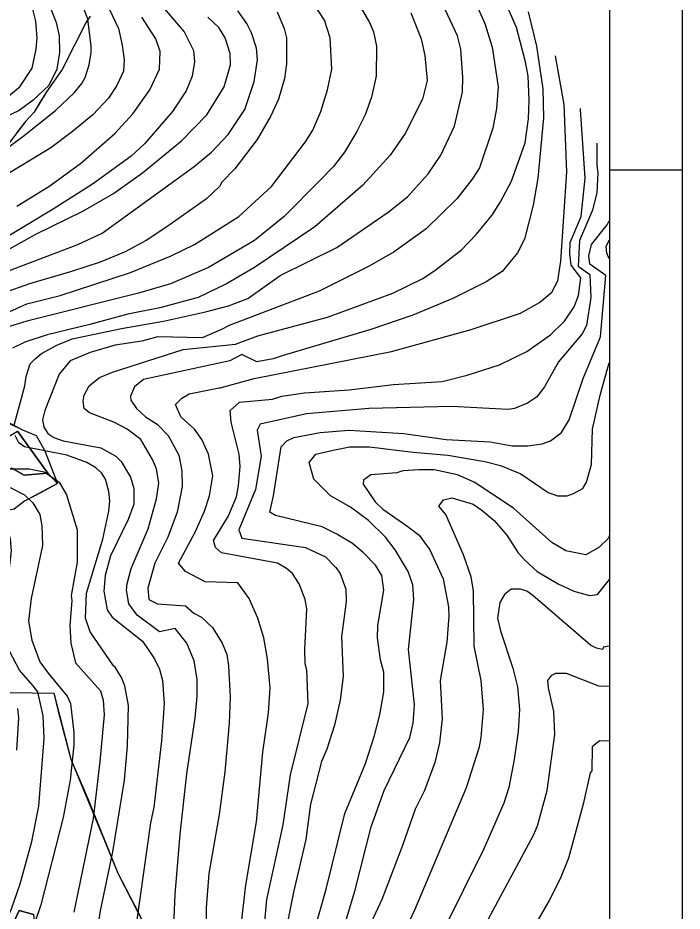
# Model space of a CAD drawing. Extents: x -510989 to -501240, y -1184665 to -1176089.
# Drawn here: x -501880 to -501240, y -1183074 to -1182214 of the extents above; entities that cross this region are included whole.
import ezdxf

# ---------------------------------------------------------------- set-up
doc = ezdxf.new("R2010")
doc.units = 0
for name, color, linetype in [('lesni_pozemek', 7, 'Continuous'), ('orna_puda', 7, 'Continuous'), ('popis', 7, 'Continuous'), ('rozpiska', 7, 'Continuous'), ('STAV_zaplavove_uzemi', 7, 'Continuous'), ('vrstevnice_01', 7, 'Continuous'), ('vrstevnice_02', 7, 'Continuous')]:
    doc.layers.add(name, color=color, linetype=linetype)

msp = doc.modelspace()

# ---------------------------------------------------------------- linework, layer by layer
at = {"layer": 'lesni_pozemek'}
for points in [[(-501810.29, -1182212.17), (-501814.13, -1182217.72), (-501836.95, -1182263.34), (-501852.29, -1182284.81), (-501864.11, -1182304.48), (-501872.47, -1182313.47), (-501888.75, -1182334.95)], [(-501888.1, -1182603.83), (-501875.4, -1182610.6), (-501862.08, -1182616.06), (-501854, -1182630.06), (-501841.66, -1182662.37), (-501850.88, -1182652.25), (-501880, -1182611.79)], [(-501908.22, -1182863.36), (-501845.07, -1182864.18), (-501840.99, -1182881.69), (-501828.75, -1182927.89), (-501812.19, -1182966.66), (-501783.55, -1183037.66), (-501751.63, -1183099.46)], [(-501864.77, -1183077.37), (-501878.63, -1183073.61), (-501883.32, -1183083.77)]]:
    msp.add_lwpolyline(points, dxfattribs=at)
for points in [[(-501898.86, -1182622.85), (-501880, -1182611.79), (-501850.88, -1182652.25), (-501873.74, -1182654.13), (-501885.41, -1182647.45), (-501895.71, -1182653.35), (-501919.28, -1182658.97), (-501940.82, -1182668.46), (-501942.93, -1182664.17), (-501956.88, -1182635.78), (-501927.34, -1182625.09)], [(-501895.71, -1182653.35), (-501885.41, -1182647.45), (-501873.74, -1182654.13), (-501850.88, -1182652.25), (-501841.66, -1182662.37), (-501873.23, -1182679.15), (-501883.43, -1182686.9), (-501927.62, -1182695.32), (-501940.82, -1182668.46), (-501919.28, -1182658.97)]]:
    msp.add_lwpolyline(points, close=True, dxfattribs=at)
at = {"layer": 'orna_puda'}
msp.add_lwpolyline([(-501864.77, -1183077.37), (-501863.8, -1183086.72), (-501871.15, -1183122.57), (-501876.22, -1183154.15), (-501880.72, -1183192.62), (-501883.48, -1183206.51), (-501894.31, -1183245.56), (-501908.55, -1183277.79), (-501921.04, -1183303.18), (-501926.52, -1183312.48), (-501942.3, -1183332.24), (-501958.27, -1183326.06), (-501937.55, -1183292.58), (-501926.59, -1183271.34), (-501917.05, -1183242.02), (-501907.67, -1183208.78), (-501899.03, -1183167.53), (-501892.93, -1183122.67), (-501883.32, -1183083.77), (-501878.63, -1183073.61)], close=True, dxfattribs=at)
at = {"layer": 'popis'}
for points in [[(-501810.29, -1182212.17), (-501814.13, -1182217.72), (-501836.95, -1182263.34), (-501852.29, -1182284.81), (-501858.2, -1182294.65), (-501864.11, -1182304.48), (-501872.47, -1182313.47), (-501880.61, -1182324.21)], [(-501887.22, -1182604.73), (-501875.4, -1182610.6), (-501862.08, -1182616.06), (-501854, -1182630.06), (-501841.66, -1182662.37), (-501857.45, -1182670.76), (-501873.23, -1182679.15), (-501883.43, -1182686.9)], [(-501908.22, -1182863.36), (-501845.07, -1182864.18), (-501828.75, -1182927.89), (-501797.87, -1183002.16), (-501783.55, -1183037.66), (-501767.59, -1183068.56), (-501751.63, -1183099.46)]]:
    msp.add_lwpolyline(points, dxfattribs=at)
at = {"layer": 'rozpiska'}
msp.add_line((-501310.19, -1182360), (-501240.19, -1182360), dxfattribs=at)
for points in [[(-501240.19, -1178160), (-501240.19, -1184460), (-507180.19, -1184460), (-507180.19, -1178160)], [(-507110.19, -1184390), (-507110.19, -1178230), (-501310.19, -1178230), (-501310.19, -1184390)]]:
    msp.add_lwpolyline(points, close=True, dxfattribs=at)
at = {"layer": 'STAV_zaplavove_uzemi'}
msp.add_spline([(-502765.18, -1180820.83), (-502819.12, -1180854.68), (-502855.09, -1180856.79), (-502878.36, -1180851.5), (-502911.15, -1180848.33), (-502954.52, -1180870.54), (-502984.14, -1180869.48), (-503005.29, -1180861.02), (-503048.66, -1180872.66), (-503074.04, -1180895.93), (-503100.49, -1180910.74), (-503124.82, -1180934.01), (-503148.09, -1180961.51), (-503167.13, -1180991.13), (-503214.18, -1181039.04), (-503223.14, -1181058.24), (-503224.42, -1181086.39), (-503233.38, -1181129.91), (-503224.42, -1181152.95), (-503210.34, -1181174.71), (-503189.86, -1181187.51), (-503177.06, -1181216.94), (-503187.3, -1181265.58), (-503182.09, -1181326.92), (-503202.22, -1181367.18), (-503223.9, -1181396.6), (-503227, -1181422.93), (-503244.04, -1181475.59), (-503248.68, -1181509.66), (-503278.16, -1181558.16), (-503308.83, -1181601.52), (-503351.14, -1181645.95), (-503365.95, -1181659.7), (-503395.57, -1181685.09), (-503411.43, -1181722.11), (-503422.01, -1181739.03), (-503437.88, -1181747.49), (-503460.09, -1181743.26), (-503481.25, -1181748.55), (-503492.88, -1181761.25), (-503472.79, -1181803.56), (-503443.17, -1181840.58), (-503413.55, -1181857.5), (-503278.84, -1181941.97), (-503242.23, -1181977.17), (-503180.29, -1182027.85), (-503125.38, -1182098.25), (-503088.78, -1182167.23), (-503075.54, -1182217), (-503114.26, -1182162.8), (-503152.97, -1182091.56), (-503197.89, -1182048.2), (-503210.28, -1182032.71), (-503231.96, -1182021.87), (-503259.83, -1182017.22), (-503266.03, -1182021.87), (-503224.21, -1182048.2), (-503199.43, -1182076.07), (-503157.62, -1182114.79), (-503135.94, -1182159.7), (-503118.9, -1182207.71), (-503111.16, -1182251.07), (-503108.24, -1182409.43), (-503115.92, -1182478.55), (-503128.72, -1182603.98), (-503131.28, -1182696.13), (-503104.4, -1182780.6), (-503071.45, -1182869.91), (-503052.71, -1182886.94), (-502977.76, -1182944.86), (-502838.07, -1183047.07), (-502664.31, -1183174.84), (-502563.8, -1183270.24), (-502485.44, -1183353.71), (-502446.26, -1183432.07), (-502383.48, -1183571.46), (-502315.46, -1183658.04), (-502253.62, -1183724), (-502158.8, -1183808.51), (-502045.43, -1183923.94), (-501930, -1184016.7), (-501793.89, -1184089.91), (-501746.5, -1184127.32), (-501709.09, -1184197.15)], degree=3, dxfattribs=at)
at = {"layer": 'vrstevnice_01'}
for points in [[(-501852.31, -1182194), (-501842.91, -1182218), (-501840.09, -1182231), (-501839.81, -1182247), (-501842.09, -1182263), (-501849.91, -1182279), (-501865.09, -1182293), (-501878.59, -1182303), (-501906.41, -1182316), (-501928, -1182328), (-501939.91, -1182338), (-501959, -1182359), (-501982.5, -1182389), (-502000.69, -1182408), (-502023.91, -1182425), (-502058.31, -1182458), (-502065.81, -1182471), (-502070.69, -1182488), (-502072.69, -1182525), (-502076.8, -1182546.93)], [(-501750.41, -1182191), (-501719.5, -1182227), (-501710.5, -1182245), (-501709.59, -1182256), (-501711.91, -1182270), (-501717.81, -1182284), (-501730.81, -1182304), (-501757.81, -1182335), (-501770.69, -1182347), (-501807.81, -1182374), (-501845.91, -1182398), (-501929.19, -1182448)], [(-501794.69, -1182199), (-501783, -1182224), (-501779.19, -1182240), (-501777.31, -1182254), (-501778.19, -1182265), (-501784.41, -1182279), (-501792.41, -1182291), (-501807.5, -1182307), (-501827.19, -1182323), (-501848, -1182339), (-501898, -1182369)], [(-501891.09, -1182498), (-501871.19, -1182489), (-501839.09, -1182481), (-501771.41, -1182459), (-501732.09, -1182443), (-501709.81, -1182432), (-501666.91, -1182405), (-501635.69, -1182376), (-501602.91, -1182333), (-501595.91, -1182322), (-501588.09, -1182304), (-501581.59, -1182283), (-501577.41, -1182263), (-501579.19, -1182233), (-501584.41, -1182216), (-501594.19, -1182201)], [(-501436.91, -1182204), (-501430, -1182219), (-501423, -1182242), (-501417.19, -1182280), (-501418.91, -1182301), (-501422.5, -1182320), (-501435.31, -1182358), (-501442.31, -1182369), (-501457.09, -1182388), (-501486.59, -1182417), (-501517.59, -1182439), (-501541.41, -1182453), (-501589.81, -1182477), (-501676.31, -1182510), (-501683.69, -1182514), (-501702.19, -1182522), (-501745.31, -1182521), (-501760.41, -1182525), (-501786.09, -1182529), (-501810.09, -1182536), (-501829.5, -1182544), (-501840, -1182557), (-501853.81, -1182592), (-501856.09, -1182601), (-501854.59, -1182608), (-501850.81, -1182614), (-501845, -1182618), (-501836.09, -1182621), (-501800, -1182628), (-501785.31, -1182636), (-501780.31, -1182641), (-501771.31, -1182656), (-501768, -1182667), (-501768.19, -1182682), (-501773.5, -1182697), (-501790.59, -1182732), (-501795.69, -1182751), (-501797, -1182766), (-501793.81, -1182784), (-501789.09, -1182791), (-501759.91, -1182814), (-501748.19, -1182831), (-501743.31, -1182841), (-501740.5, -1182852), (-501739, -1182874), (-501741.41, -1182910), (-501748.91, -1182974), (-501751.91, -1182989), (-501771.69, -1183128)], [(-501982.81, -1182611), (-501983.09, -1182595), (-501981.19, -1182560), (-501973.59, -1182529), (-501964, -1182512), (-501945.5, -1182492), (-501914.41, -1182470), (-501890.31, -1182458), (-501821.91, -1182432), (-501798.69, -1182421), (-501709.91, -1182357), (-501693.31, -1182343), (-501677.19, -1182326), (-501661.09, -1182302), (-501652.19, -1182275), (-501649, -1182254), (-501649.91, -1182243), (-501654.81, -1182228), (-501659.41, -1182219), (-501667.81, -1182207)], [(-501501.31, -1182209), (-501491.31, -1182234), (-501487.91, -1182250), (-501485.81, -1182274), (-501490.09, -1182292), (-501506.81, -1182325), (-501521.31, -1182346), (-501547.69, -1182375), (-501593.81, -1182415), (-501651.81, -1182454), (-501678.81, -1182470), (-501706.19, -1182483), (-501743.09, -1182493), (-501774, -1182499), (-501810.41, -1182509), (-501851.69, -1182519), (-501872.91, -1182526), (-501884.81, -1182532)], [(-501388.5, -1182208), (-501380.5, -1182241), (-501374.31, -1182282), (-501373.5, -1182310), (-501379.19, -1182368), (-501383.69, -1182394), (-501391.91, -1182427), (-501398.69, -1182440), (-501413.59, -1182458), (-501429, -1182468), (-501461, -1182484), (-501499.31, -1182500), (-501540, -1182514), (-501624.31, -1182539), (-501633.81, -1182542), (-501649.81, -1182545), (-501664, -1182538), (-501675.59, -1182544), (-501758.81, -1182562), (-501767.59, -1182569), (-501771.31, -1182578), (-501770.91, -1182582), (-501765.41, -1182590), (-501756.91, -1182598), (-501745.59, -1182605), (-501735.09, -1182616), (-501724.91, -1182635), (-501722, -1182650), (-501721.41, -1182665), (-501726.5, -1182690), (-501735.5, -1182714), (-501747.81, -1182739), (-501754.59, -1182763), (-501753.69, -1182774), (-501745.31, -1182778), (-501718.41, -1182780), (-501710.19, -1182787), (-501702.81, -1182791), (-501692.31, -1182801), (-501683.19, -1182816), (-501678.5, -1182827), (-501676.81, -1182838), (-501675.31, -1182868), (-501676.31, -1182893), (-501680.59, -1182940), (-501685.81, -1182981), (-501695.81, -1183038), (-501698.5, -1183071), (-501698.5, -1183086)], [(-501603.19, -1182836), (-501603.41, -1182822), (-501601.41, -1182783), (-501603, -1182774), (-501608.81, -1182759), (-501615.41, -1182749), (-501621.09, -1182744), (-501629.81, -1182739), (-501683.59, -1182729), (-501689.5, -1182724), (-501691.31, -1182717), (-501677.19, -1182694), (-501669.19, -1182675), (-501667.19, -1182664), (-501665.69, -1182646), (-501666.69, -1182634), (-501674.31, -1182603), (-501675.31, -1182592), (-501666.5, -1182584), (-501634.69, -1182581), (-501625.59, -1182578), (-501603.69, -1182575), (-501560.81, -1182572), (-501518, -1182567), (-501471.31, -1182564), (-501447.31, -1182558), (-501416.09, -1182548), (-501389.69, -1182535), (-501366.81, -1182519), (-501353.5, -1182506), (-501344.19, -1182492), (-501339.81, -1182481), (-501337.81, -1182464), (-501347, -1182452), (-501348.41, -1182441), (-501348.09, -1182430), (-501337.31, -1182405), (-501333.5, -1182368), (-501338, -1182302), (-501338.14, -1182300.95)], [(-501602.59, -1183122), (-501583, -1183053), (-501564.91, -1182980), (-501545.09, -1182932), (-501536.31, -1182905), (-501531.31, -1182885), (-501527.5, -1182863), (-501527.5, -1182844), (-501530.59, -1182832), (-501533.41, -1182811), (-501533.09, -1182799), (-501527.41, -1182765), (-501529.41, -1182751), (-501535.31, -1182741), (-501546.91, -1182729), (-501557.5, -1182720), (-501572.69, -1182711), (-501586.69, -1182704), (-501631.81, -1182693), (-501637.31, -1182690), (-501633.59, -1182674), (-501626.31, -1182627), (-501620.69, -1182621), (-501614.09, -1182618), (-501588.81, -1182613), (-501561.19, -1182611), (-501508.09, -1182614), (-501467.41, -1182620), (-501425, -1182622), (-501403.91, -1182626), (-501388.69, -1182626), (-501374.81, -1182624), (-501367, -1182621), (-501356.41, -1182613), (-501348.91, -1182601), (-501335.41, -1182561), (-501318.69, -1182521), (-501313.5, -1182462), (-501329.19, -1182451), (-501330, -1182443), (-501327.31, -1182432), (-501312.31, -1182413), (-501310.29, -1182409.21)], [(-501893.59, -1182648), (-501868.81, -1182648), (-501854.31, -1182651), (-501840.09, -1182661), (-501833, -1182673), (-501822.81, -1182707), (-501822.59, -1182738), (-501828.31, -1182770), (-501827.69, -1182775), (-501829.59, -1182799), (-501828.81, -1182816), (-501824.31, -1182835), (-501800.31, -1182862), (-501797.69, -1182871), (-501796.81, -1182885), (-501800.69, -1182930), (-501807.41, -1182985), (-501825.91, -1183075)], [(-501310.27, -1182711.95), (-501311, -1182715), (-501320.5, -1182724), (-501332.81, -1182731), (-501352.31, -1182727), (-501365.69, -1182719), (-501402.69, -1182686), (-501440.5, -1182661), (-501456.31, -1182654), (-501479, -1182649), (-501493.69, -1182649), (-501509.09, -1182650), (-501514.81, -1182652), (-501540, -1182654), (-501547.09, -1182659), (-501547.41, -1182663), (-501535.81, -1182680), (-501528.41, -1182687), (-501505.19, -1182703), (-501493.31, -1182712), (-501483, -1182726), (-501470.19, -1182754), (-501465.19, -1182781), (-501464.69, -1182790), (-501466.69, -1182815), (-501473.19, -1182852), (-501471.09, -1182889), (-501473.69, -1182912), (-501478.31, -1182931), (-501488.31, -1182958), (-501497.31, -1182976), (-501509.31, -1183011), (-501529.41, -1183063), (-501543.69, -1183094)], [(-501903.31, -1183111), (-501886, -1183072), (-501877.59, -1183048), (-501866.19, -1183007), (-501859.59, -1182973), (-501854.5, -1182908), (-501855.41, -1182886), (-501860.5, -1182863), (-501864.91, -1182857), (-501878.19, -1182842), (-501891.31, -1182817), (-501895.59, -1182799), (-501893.09, -1182771), (-501888.31, -1182750), (-501885.91, -1182727), (-501886.81, -1182716), (-501890.19, -1182704), (-501896.81, -1182692), (-501908.31, -1182681)], [(-501310.27, -1182818.97), (-501310.31, -1182819), (-501315.81, -1182820), (-501316.91, -1182822), (-501322.69, -1182821), (-501328.5, -1182818), (-501384, -1182770), (-501389.81, -1182766), (-501395.69, -1182764), (-501404.91, -1182764), (-501411.09, -1182769), (-501415.81, -1182777), (-501418.09, -1182792), (-501415.09, -1182804), (-501403.09, -1182840), (-501398.59, -1182858), (-501396.81, -1182880), (-501398.09, -1182901), (-501401.81, -1182928), (-501407.09, -1182955), (-501411.81, -1182970), (-501431, -1183014), (-501470.19, -1183093)], [(-501650.41, -1183176), (-501640.19, -1183063), (-501624.41, -1182991), (-501617.19, -1182943), (-501600.31, -1182874), (-501601.59, -1182842), (-501603.19, -1182836)], [(-501310.26, -1182910.51), (-501319.69, -1182910), (-501326.69, -1182916), (-501327, -1182939), (-501328.81, -1182941), (-501335.5, -1182971), (-501349.5, -1183023), (-501357.69, -1183043), (-501368.19, -1183064), (-501408.59, -1183134)]]:
    msp.add_lwpolyline(points, dxfattribs=at)
at = {"layer": 'vrstevnice_02'}
msp.add_line((-501372, -1182491), (-501372, -1182491), dxfattribs=at)
for points in [[(-501730.31, -1183103), (-501728.41, -1183058), (-501723.41, -1183000), (-501716.91, -1182942), (-501708.91, -1182888), (-501707.19, -1182867), (-501707.19, -1182851), (-501710, -1182833), (-501717.19, -1182816), (-501728.41, -1182802), (-501743.31, -1182805), (-501764.81, -1182789), (-501772.81, -1182778), (-501775, -1182765), (-501774.5, -1182759), (-501770.81, -1182744), (-501754.41, -1182706), (-501746.19, -1182677), (-501744.09, -1182662), (-501746.41, -1182648), (-501750.19, -1182639), (-501761.31, -1182620), (-501774.41, -1182610), (-501787.41, -1182603), (-501810.81, -1182594), (-501815.81, -1182590), (-501817, -1182583), (-501816, -1182577), (-501811.09, -1182568), (-501801.19, -1182560), (-501788.5, -1182555), (-501720.69, -1182533), (-501670.19, -1182528), (-501648.69, -1182520), (-501581.5, -1182502), (-501518.69, -1182479), (-501490.5, -1182465), (-501478.31, -1182457), (-501452.69, -1182437), (-501438.31, -1182422), (-501423.31, -1182404), (-501415.19, -1182391), (-501404.41, -1182371), (-501391.31, -1182334), (-501388, -1182311), (-501387.31, -1182293), (-501388.31, -1182270), (-501390.91, -1182256), (-501399.81, -1182223), (-501415.81, -1182186)], [(-501555.59, -1182193), (-501541.09, -1182218), (-501537.31, -1182227), (-501534.41, -1182241), (-501534.81, -1182270), (-501539.41, -1182290), (-501545.41, -1182307), (-501553.31, -1182323), (-501565.31, -1182343), (-501575.91, -1182357), (-501588.59, -1182370), (-501623.31, -1182405), (-501652, -1182428), (-501696.09, -1182454), (-501732.81, -1182470), (-501763.59, -1182479), (-501871.09, -1182506), (-501887.81, -1182511)], [(-501883.41, -1182606), (-501873.19, -1182568), (-501871.91, -1182559), (-501867.91, -1182547), (-501863.09, -1182542), (-501857.09, -1182537), (-501842.31, -1182529), (-501827.59, -1182523), (-501780, -1182513), (-501739.69, -1182506), (-501699.19, -1182497), (-501676.91, -1182491), (-501658.41, -1182484), (-501627.19, -1182462), (-501572.59, -1182435), (-501523.09, -1182401), (-501504.59, -1182386), (-501484.81, -1182364), (-501472.59, -1182346), (-501459.5, -1182318), (-501451.69, -1182285), (-501451.19, -1182271), (-501453.41, -1182244), (-501456.5, -1182231), (-501473, -1182195)], [(-501867.31, -1182199), (-501862.69, -1182217), (-501861.41, -1182233), (-501862.31, -1182244), (-501866.31, -1182262), (-501878.69, -1182281), (-501899.31, -1182298)], [(-501811, -1182259), (-501809.31, -1182247), (-501809.31, -1182241), (-501812.41, -1182215), (-501817.41, -1182201)], [(-501944.5, -1182477), (-501916.41, -1182455), (-501892.81, -1182439), (-501862.31, -1182422), (-501817.31, -1182400), (-501787.59, -1182383), (-501759.81, -1182363), (-501722.19, -1182332), (-501697.81, -1182307), (-501681, -1182280), (-501675, -1182259), (-501675.19, -1182248), (-501680, -1182233), (-501686.31, -1182223), (-501696.81, -1182213)], [(-501630.19, -1182208), (-501623.31, -1182224), (-501621.09, -1182233), (-501621.09, -1182258), (-501623, -1182272), (-501628.91, -1182292), (-501636.31, -1182308), (-501649.31, -1182331), (-501670.91, -1182359), (-501683.41, -1182372), (-501685.69, -1182376), (-501698.09, -1182388), (-501736.19, -1182415), (-501756.09, -1182428), (-501776.5, -1182439), (-501800.59, -1182449), (-501828.09, -1182458), (-501868.41, -1182470), (-501894, -1182479)], [(-501743.5, -1182263), (-501742.59, -1182246), (-501747, -1182234), (-501760.5, -1182213)], [(-501728, -1182586), (-501722, -1182580), (-501714.81, -1182576), (-501686.09, -1182570), (-501685, -1182570), (-501652.09, -1182561), (-501519.91, -1182535), (-501443.19, -1182514), (-501395.69, -1182498), (-501377.5, -1182488), (-501365.5, -1182478), (-501359.91, -1182467), (-501356.81, -1182448), (-501351.31, -1182362), (-501353.81, -1182297), (-501362.11, -1182250.12)], [(-501921.31, -1182362), (-501874.81, -1182328), (-501843.59, -1182303), (-501825.69, -1182286), (-501818.31, -1182277), (-501815, -1182271), (-501811, -1182259)], [(-501880.59, -1182395), (-501849.81, -1182376), (-501819.31, -1182354), (-501786.41, -1182325), (-501769.19, -1182306), (-501752.81, -1182283), (-501743.5, -1182263)], [(-501322.35, -1182334.43), (-501322.41, -1182356), (-501321.41, -1182363), (-501322.31, -1182382), (-501326.41, -1182399), (-501338.91, -1182428), (-501340.41, -1182453), (-501329, -1182461), (-501328.09, -1182483), (-501332.19, -1182510), (-501336.59, -1182518), (-501359.19, -1182545), (-501372.69, -1182569), (-501380.31, -1182579), (-501388.91, -1182585), (-501401.5, -1182590), (-501407.69, -1182591), (-501462.31, -1182588), (-501541.69, -1182590), (-501601.91, -1182595), (-501646.5, -1182605), (-501649.31, -1182611), (-501645.59, -1182636), (-501651.09, -1182668), (-501667.09, -1182707), (-501664.19, -1182715), (-501602.81, -1182724), (-501583.41, -1182733), (-501573.5, -1182743), (-501569.41, -1182749), (-501564.09, -1182764), (-501563.81, -1182776), (-501568.09, -1182810), (-501566.41, -1182848), (-501569.5, -1182871), (-501574.81, -1182895)], [(-501310.29, -1182427.68), (-501313.5, -1182434), (-501313, -1182440), (-501311.5, -1182444), (-501310.28, -1182445.44)], [(-501499.19, -1182632), (-501465.91, -1182635), (-501430, -1182641), (-501415.09, -1182645), (-501395.59, -1182653), (-501369.31, -1182671), (-501360.09, -1182674), (-501351, -1182674), (-501344.81, -1182672), (-501335.91, -1182667), (-501332.19, -1182661), (-501327.31, -1182644), (-501326.41, -1182610), (-501319.19, -1182577), (-501310.28, -1182545.91)], [(-501679.81, -1183218), (-501660.31, -1183049), (-501650, -1182988), (-501644, -1182921), (-501638.31, -1182883), (-501636.91, -1182859), (-501639.31, -1182831), (-501643, -1182811), (-501648.69, -1182792), (-501657, -1182773), (-501667.81, -1182758), (-501699.31, -1182757), (-501718.31, -1182747), (-501725.09, -1182739), (-501708.91, -1182709), (-501700.19, -1182689), (-501695.19, -1182674), (-501692, -1182655), (-501696.09, -1182634), (-501702.5, -1182620), (-501709.81, -1182610), (-501722.81, -1182598), (-501728, -1182586)], [(-501791.31, -1182679), (-501792.19, -1182670), (-501795.41, -1182658), (-501799.31, -1182652), (-501804.69, -1182647), (-501813.41, -1182642), (-501832.69, -1182635), (-501873.41, -1182627), (-501878.91, -1182623), (-501882.19, -1182616)], [(-501579.31, -1183135), (-501555.31, -1183055), (-501539.69, -1182993), (-501527.19, -1182958), (-501502.41, -1182907), (-501499, -1182893), (-501498, -1182875), (-501503.5, -1182822), (-501498.41, -1182774), (-501499.59, -1182760), (-501503.91, -1182747), (-501516.5, -1182726), (-501525.91, -1182714), (-501542.31, -1182698), (-501559.5, -1182685), (-501578.59, -1182674), (-501594.91, -1182658), (-501599.41, -1182642), (-501592.91, -1182634), (-501576.31, -1182630), (-501560, -1182627), (-501541.19, -1182627), (-501499.19, -1182632)], [(-501887.31, -1182666), (-501873.5, -1182673), (-501865.41, -1182681), (-501858.69, -1182692), (-501856.81, -1182703), (-501856.09, -1182722), (-501866.91, -1182773), (-501869.41, -1182795), (-501866.31, -1182813), (-501858.59, -1182834), (-501850.69, -1182845), (-501832.31, -1182867), (-501829.09, -1182874), (-501825.81, -1182902), (-501825.81, -1182914), (-501829.31, -1182948), (-501836.09, -1182984), (-501857.69, -1183068), (-501870.5, -1183106)], [(-501513.59, -1183107), (-501497.5, -1183073), (-501447.69, -1182955), (-501435.41, -1182916), (-501433.59, -1182907), (-501431.41, -1182880), (-501433.69, -1182852), (-501440.31, -1182819), (-501440.91, -1182766), (-501443.19, -1182752), (-501450.69, -1182731), (-501467.81, -1182692), (-501474.41, -1182684), (-501470, -1182678), (-501462, -1182676), (-501441.5, -1182682), (-501433.09, -1182688), (-501421.09, -1182698), (-501409, -1182712), (-501398.19, -1182729), (-501391.69, -1182736), (-501379.81, -1182747), (-501359.5, -1182759), (-501344.59, -1182766), (-501329.41, -1182770), (-501321.69, -1182769), (-501310.27, -1182754.61)], [(-501804.41, -1183101), (-501800.31, -1183074), (-501788.31, -1183017), (-501777, -1182948), (-501774.09, -1182915), (-501773.09, -1182876), (-501776.91, -1182857), (-501779.91, -1182849), (-501786.09, -1182839), (-501787.59, -1182838), (-501810, -1182805), (-501814.69, -1182792), (-501813.59, -1182768), (-501798.09, -1182716), (-501792.19, -1182689), (-501791.31, -1182679)], [(-501431, -1183090), (-501383.41, -1183001), (-501379.41, -1182992), (-501370.09, -1182958), (-501362.81, -1182904), (-501363.69, -1182882), (-501368.69, -1182859), (-501369.41, -1182852), (-501365.69, -1182847), (-501361.69, -1182845), (-501351.81, -1182845), (-501320.81, -1182857), (-501310.26, -1182857.58)], [(-501880.19, -1182879), (-501879.19, -1182888), (-501881, -1182919)], [(-501574.81, -1182895), (-501582.31, -1182918), (-501587.31, -1182930), (-501597.91, -1182971), (-501602.5, -1183005), (-501614.5, -1183056), (-501620.91, -1183088)]]:
    msp.add_lwpolyline(points, dxfattribs=at)

doc.saveas('drawing.dxf')
